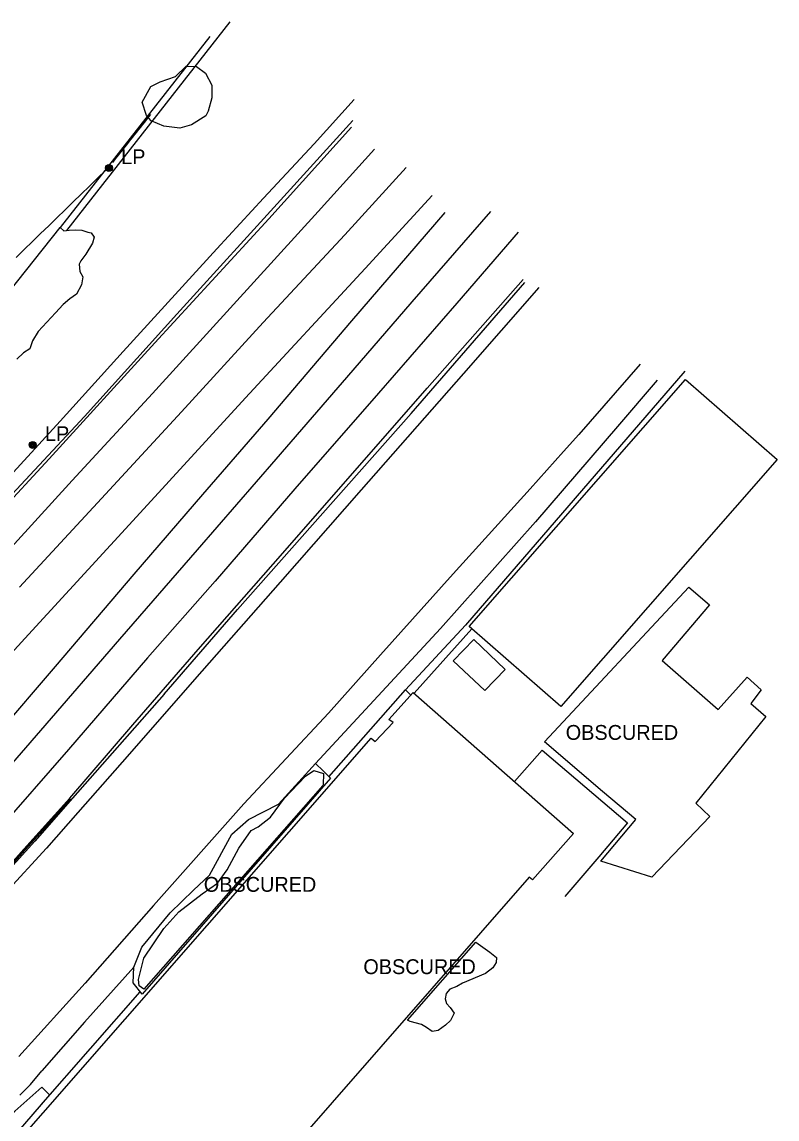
# Model space of a CAD drawing. Extents: x 368532 to 392481, y 10654822 to 10676899.
# Drawn here: x 390512.3 to 390766.7, y 10659368.8 to 10659738.6 of the extents above; entities that cross this region are included whole.
import ezdxf

# ---------------------------------------------------------------- set-up
doc = ezdxf.new("R2010")
doc.units = 0
for name, color, linetype in [('p_Catenary', 7, 'Continuous'), ('p_dtm obscured area', 7, 'Continuous'), ('p_dtm retaining wall', 7, 'Continuous'), ('p_dtm sidewalk', 7, 'Continuous'), ('p_road - paved curb', 7, 'Continuous'), ('p_road conc barrier', 7, 'Continuous'), ('p_road dirt road', 7, 'Continuous'), ('p_road general road feature', 7, 'Continuous'), ('p_road guard rails', 7, 'Continuous'), ('p_road paint stripe', 7, 'Continuous'), ('p_structure building', 7, 'Continuous'), ('p_structure fence', 7, 'Continuous'), ('p_structure unidentified', 7, 'Continuous'), ('p_utility general pole', 7, 'Continuous'), ('p_veg woods', 7, 'Continuous')]:
    doc.layers.add(name, color=color, linetype=linetype)

msp = doc.modelspace()

# ---------------------------------------------------------------- linework, layer by layer
at = {"layer": 'p_Catenary'}
for points in [[(390542.91, 10659691.27), (390543.58, 10659692.12), (390544.26, 10659692.97), (390544.93, 10659693.82), (390545.61, 10659694.67), (390546.28, 10659695.52), (390546.96, 10659696.37), (390547.63, 10659697.22), (390548.31, 10659698.07), (390548.98, 10659698.92), (390549.66, 10659699.77), (390550.33, 10659700.62), (390551.01, 10659701.47), (390551.68, 10659702.32), (390552.36, 10659703.16), (390553.03, 10659704.01), (390553.71, 10659704.86), (390554.38, 10659705.71), (390555.06, 10659706.56), (390555.73, 10659707.41)], [(390510.32, 10659659.25), (390513.06, 10659661.91), (390515.81, 10659664.58), (390518.56, 10659667.25), (390521.3, 10659669.91), (390524.05, 10659672.58), (390526.79, 10659675.24), (390529.54, 10659677.91), (390532.29, 10659680.58), (390535.03, 10659683.24), (390537.78, 10659685.91), (390540.52, 10659688.58)]]:
    msp.add_lwpolyline(points, dxfattribs=at)
at = {"layer": 'p_dtm obscured area'}
for points in [[(390507.81, 10659647.5), (390525.11, 10659669.35), (390526.35, 10659668.23), (390528.21, 10659668.38), (390530.24, 10659668.49), (390532.42, 10659668.43), (390534.51, 10659667.73), (390535.62, 10659667.46), (390536.65, 10659666), (390536.08, 10659663.98), (390533.84, 10659660.35), (390532.16, 10659658.04), (390531.56, 10659656.91), (390531.82, 10659654.53), (390532.82, 10659652.72), (390532.31, 10659649.98), (390530.71, 10659646.81), (390528.44, 10659645.26), (390526.18, 10659643.38), (390523.62, 10659640.59), (390517.79, 10659634.21), (390515.86, 10659631.11), (390514.89, 10659628.46), (390512.84, 10659627.08), (390510.59, 10659624.92)], [(390642.25, 10659402.08), (390665.22, 10659428.4)], [(390665.22, 10659428.4), (390669.98, 10659425.06), (390672.17, 10659423.21), (390672.11, 10659421.56), (390670.97, 10659419.71), (390668.48, 10659417.89), (390660.78, 10659414.6), (390658.81, 10659413.46), (390656.49, 10659412.53), (390655.19, 10659411.09), (390654.93, 10659409.33), (390655.36, 10659407.76), (390656.53, 10659406.35), (390657.96, 10659404.42), (390656.75, 10659402.01), (390655, 10659400.46), (390652.56, 10659398.59), (390650.5, 10659398.25), (390648.63, 10659399.64), (390646.89, 10659400.7), (390643.13, 10659401.61), (390642.25, 10659402.08)]]:
    msp.add_lwpolyline(points, dxfattribs=at)
for points in [[(390763.01, 10659504.43), (390739.4, 10659475.26), (390744.06, 10659470.72), (390724.55, 10659450.36), (390707.32, 10659455.72), (390719.2, 10659469.76), (390707.87, 10659479.2), (390688.41, 10659495.9), (390737.02, 10659548.08), (390743.93, 10659542.11), (390728.05, 10659523.33), (390746.93, 10659506.8), (390756.65, 10659517.78), (390761.36, 10659513.41), (390757.93, 10659508.84)], [(390550.02, 10659419.99), (390552.67, 10659426.73), (390562.26, 10659438.34), (390570.11, 10659445.94), (390575.43, 10659451.01), (390583.06, 10659464.82), (390588.67, 10659469.8), (390598.77, 10659474.87), (390611.16, 10659488.65), (390613.76, 10659486.18), (390616.24, 10659483.64), (390552.78, 10659410.88), (390549.77, 10659414.69)], [(390459.68, 10659320.83), (390472.76, 10659339.88), (390482.6, 10659346.18), (390496.97, 10659361.11), (390509.85, 10659371.48), (390518.99, 10659379.55), (390521.61, 10659376.93), (390462.39, 10659308.35), (390458.19, 10659315.82)]]:
    msp.add_lwpolyline(points, close=True, dxfattribs=at)
at = {"layer": 'p_dtm retaining wall'}
for p, q in [((390686.43, 10659649.04), (390661.03, 10659620.13)), ((390661.03, 10659620.13), (390626.58, 10659580.86)), ((390626.58, 10659580.86), (390599.26, 10659549.8)), ((390599.26, 10659549.8), (390572.94, 10659519.74)), ((390572.94, 10659519.74), (390546.04, 10659489.08)), ((390687.54, 10659493.11), (390678.28, 10659482.54)), ((390687.54, 10659493.11), (390716.33, 10659468.63)), ((390546.04, 10659489.08), (390531.16, 10659472.06)), ((390531.16, 10659472.06), (390520.54, 10659460.03)), ((390716.33, 10659468.63), (390706.69, 10659457.18)), ((390520.54, 10659460.03), (390506.7, 10659445.08)), ((390706.69, 10659457.18), (390695.23, 10659443.8))]:
    msp.add_line(p, q, dxfattribs=at)
at = {"layer": 'p_dtm sidewalk'}
for p, q in [((390610.72, 10659697.5), (390624.24, 10659712.47)), ((390593.72, 10659679.18), (390610.72, 10659697.5)), ((390578, 10659662.06), (390593.72, 10659679.18)), ((390563.94, 10659646.75), (390578, 10659662.06)), ((390546.44, 10659627.48), (390563.94, 10659646.75)), ((390525.11, 10659603.98), (390546.44, 10659627.48)), ((390505.77, 10659582.75), (390525.11, 10659603.98))]:
    msp.add_line(p, q, dxfattribs=at)
at = {"layer": 'p_road - paved curb'}
for p, q in [((390595.46, 10659672.22), (390623.29, 10659703.11)), ((390627.99, 10659655.53), (390650.56, 10659680.08)), ((390654.82, 10659674.32), (390623.36, 10659637.9)), ((390557.09, 10659630.4), (390595.46, 10659672.22)), ((390587.57, 10659611.87), (390627.99, 10659655.53)), ((390648.84, 10659615.15), (390681.23, 10659651.8)), ((390623.36, 10659637.9), (390595.16, 10659604.75)), ((390521.51, 10659591.36), (390557.09, 10659630.4)), ((390600.19, 10659559.54), (390648.84, 10659615.15)), ((390549.65, 10659570.48), (390587.57, 10659611.87)), ((390595.16, 10659604.75), (390573.11, 10659579.3)), ((390487.49, 10659554.58), (390521.51, 10659591.36)), ((390573.11, 10659579.3), (390550.03, 10659552.47)), ((390513.26, 10659530.73), (390549.65, 10659570.48)), ((390571.65, 10659527.11), (390600.19, 10659559.54)), ((390550.03, 10659552.47), (390523.51, 10659521.35)), ((390479.06, 10659493.67), (390513.26, 10659530.73)), ((390549.64, 10659501.64), (390571.65, 10659527.11)), ((390523.51, 10659521.35), (390498.76, 10659492.54)), ((390528.4, 10659476.96), (390549.64, 10659501.64)), ((390512.93, 10659459.72), (390528.4, 10659476.96)), ((390513.04, 10659459.62), (390528.51, 10659476.86)), ((390513.3, 10659459.39), (390528.77, 10659476.63)), ((390496.56, 10659441.47), (390512.93, 10659459.72)), ((390496.67, 10659441.37), (390513.04, 10659459.62)), ((390496.93, 10659441.14), (390513.3, 10659459.39))]:
    msp.add_line(p, q, dxfattribs=at)
at = {"layer": 'p_road conc barrier'}
for p, q in [((390601.67, 10659680.98), (390623.81, 10659705.38)), ((390564.5, 10659640.1), (390601.67, 10659680.98)), ((390643.4, 10659606.65), (390681.76, 10659650.81)), ((390533.32, 10659605.56), (390564.5, 10659640.1)), ((390505.85, 10659576.06), (390533.32, 10659605.56)), ((390613.71, 10659573), (390643.4, 10659606.65)), ((390584.91, 10659540.51), (390613.71, 10659573)), ((390560.19, 10659511.98), (390584.91, 10659540.51)), ((390560.19, 10659511.98), (390529.35, 10659476.92))]:
    msp.add_line(p, q, dxfattribs=at)
at = {"layer": 'p_road dirt road'}
for p, q in [((390720.62, 10659623.23), (390699.94, 10659599.54)), ((390726.35, 10659617.86), (390712.98, 10659602.26)), ((390712.98, 10659602.26), (390685.32, 10659570.04)), ((390699.94, 10659599.54), (390694.81, 10659593.8)), ((390683.52, 10659581.27), (390694.81, 10659593.8)), ((390657.54, 10659552.6), (390683.52, 10659581.27)), ((390685.32, 10659570.04), (390653.37, 10659534.09)), ((390633.11, 10659525.29), (390657.54, 10659552.6)), ((390653.37, 10659534.09), (390611.16, 10659488.65)), ((390633.11, 10659525.29), (390615.53, 10659505.57)), ((390615.53, 10659505.57), (390587, 10659475.02)), ((390587, 10659475.02), (390556.65, 10659440.77)), ((390556.65, 10659440.77), (390533.54, 10659414.55)), ((390550.02, 10659419.99), (390533.36, 10659401.41)), ((390533.54, 10659414.55), (390511.26, 10659389.85)), ((390533.36, 10659401.41), (390518.99, 10659385.04)), ((390515.14, 10659380.47), (390518.99, 10659385.04)), ((390511.58, 10659376.81), (390515.14, 10659380.47))]:
    msp.add_line(p, q, dxfattribs=at)
at = {"layer": 'p_road general road feature'}
for p, q in [((390575.63, 10659733.67), (390525.11, 10659669.35)), ((390663.83, 10659534.07), (390644.43, 10659512.32))]:
    msp.add_line(p, q, dxfattribs=at)
at = {"layer": 'p_road guard rails'}
for p, q in [((390529.35, 10659476.92), (390516.64, 10659462.47)), ((390516.64, 10659462.47), (390487.47, 10659430.25))]:
    msp.add_line(p, q, dxfattribs=at)
at = {"layer": 'p_road paint stripe'}
for p, q in [((390631.1, 10659695.72), (390612.15, 10659674.72)), ((390641.78, 10659689.57), (390621.11, 10659666.84)), ((390612.15, 10659674.72), (390583.62, 10659643.34)), ((390670.16, 10659674.73), (390643.65, 10659644.2)), ((390621.11, 10659666.84), (390593.55, 10659637.25)), ((390679.48, 10659667.7), (390658.88, 10659643.76)), ((390643.65, 10659644.2), (390623.78, 10659621.22)), ((390583.62, 10659643.34), (390556.3, 10659613.39)), ((390658.88, 10659643.76), (390632.42, 10659613.42)), ((390593.55, 10659637.25), (390566.09, 10659607.22)), ((390623.78, 10659621.22), (390597.8, 10659591.21)), ((390556.3, 10659613.39), (390529.17, 10659584.04)), ((390632.42, 10659613.42), (390604.26, 10659581.24)), ((390566.09, 10659607.22), (390539.08, 10659577.91)), ((390597.8, 10659591.21), (390571.35, 10659560.7)), ((390529.17, 10659584.04), (390502.95, 10659555.21)), ((390604.26, 10659581.24), (390577.41, 10659550.11)), ((390539.08, 10659577.91), (390511.48, 10659548.05)), ((390571.35, 10659560.7), (390545.21, 10659530.54)), ((390577.41, 10659550.11), (390554.63, 10659524.24)), ((390545.21, 10659530.54), (390518.58, 10659499.75)), ((390554.63, 10659524.24), (390527.95, 10659493.4)), ((390518.58, 10659499.75), (390492.2, 10659469.39)), ((390527.95, 10659493.4), (390501.44, 10659462.97))]:
    msp.add_line(p, q, dxfattribs=at)
at = {"layer": 'p_structure building'}
for points in [[(390662.99, 10659534.8), (390735.88, 10659618.11), (390766.73, 10659591.11), (390693.84, 10659507.81)], [(390464, 10659307.7), (390629.96, 10659497.13), (390631.33, 10659496.09), (390637.37, 10659502.42), (390635.86, 10659503.48), (390644.16, 10659512.55), (390698.14, 10659465.07), (390684.35, 10659449.45), (390683.25, 10659450.31), (390517.61, 10659260.86)]]:
    msp.add_lwpolyline(points, close=True, dxfattribs=at)
at = {"layer": 'p_structure fence'}
for p, q in [((390527.41, 10659668.31), (390582.45, 10659738.6)), ((390735.67, 10659620.85), (390661.74, 10659535.26)), ((390661.74, 10659535.26), (390641.51, 10659513.51)), ((390615.74, 10659484.15), (390641.51, 10659513.51)), ((390641.51, 10659513.51), (390643.38, 10659511.7)), ((390518.64, 10659373.49), (390552.15, 10659411.68))]:
    msp.add_line(p, q, dxfattribs=at)
at = {"layer": 'p_structure unidentified'}
for p, q in [((390657.63, 10659523.28), (390664.6, 10659530.48)), ((390664.6, 10659530.48), (390675.07, 10659520.26)), ((390668.25, 10659513.26), (390657.63, 10659523.28)), ((390675.07, 10659520.26), (390668.25, 10659513.26))]:
    msp.add_line(p, q, dxfattribs=at)
at = {"layer": 'p_utility general pole'}
for centre, radius in [((390541.6, 10659689.36), 1.19), ((390541.6, 10659689.36), 0.901), ((390541.6, 10659689.36), 0.608), ((390541.6, 10659689.36), 0.337), ((390541.6, 10659689.36), 0.12), ((390515.92, 10659596.01), 1.19), ((390515.92, 10659596.01), 0.901), ((390515.92, 10659596.01), 0.608), ((390515.92, 10659596.01), 0.337), ((390515.92, 10659596.01), 0.12)]:
    msp.add_circle(centre, radius, dxfattribs=at)
at = {"layer": 'p_veg woods'}
msp.add_lwpolyline([(390574.21, 10659706.92), (390569.46, 10659703.96), (390565.46, 10659702.75), (390560.12, 10659703.47), (390555.83, 10659705.3), (390554.3, 10659707.06), (390552.82, 10659711.55), (390555.76, 10659716.81), (390558.85, 10659718.43), (390563.98, 10659720.19), (390567.66, 10659723.67), (390571.15, 10659723.57), (390574.14, 10659721.33), (390576.22, 10659717.33), (390576.28, 10659713.03), (390575.08, 10659708.51)], close=True, dxfattribs=at)
for points in [[(390553.37, 10659412.59), (390551.83, 10659413.64), (390551.59, 10659415.78), (390553.33, 10659423.01), (390560.13, 10659432.96), (390565.15, 10659438.63), (390573.05, 10659444.73), (390578.21, 10659448.32), (390581.47, 10659452.83), (390585.32, 10659460.13), (390589.47, 10659466), (390591.84, 10659467.28), (390596.06, 10659470.54), (390600.73, 10659476.89), (390607.84, 10659484.39), (390610.66, 10659486.32), (390613.9, 10659485.24), (390613.77, 10659481.4), (390613.64, 10659481.17)], [(390613.64, 10659481.17), (390553.37, 10659412.59)]]:
    msp.add_lwpolyline(points, dxfattribs=at)

# ---------------------------------------------------------------- texts
at = {"layer": 'p_dtm obscured area'}
for p in [(390693.67, 10659496.6), (390571.71, 10659445.38), (390625.47, 10659417.63)]:
    msp.add_text(' OBSCURED', height=5, dxfattribs=at).set_placement(p)
at = {"layer": 'p_utility general pole'}
for p in [(390545.72, 10659690.66), (390520.04, 10659597.31)]:
    msp.add_text('LP', height=5, dxfattribs=at).set_placement(p)

doc.saveas('drawing.dxf')
